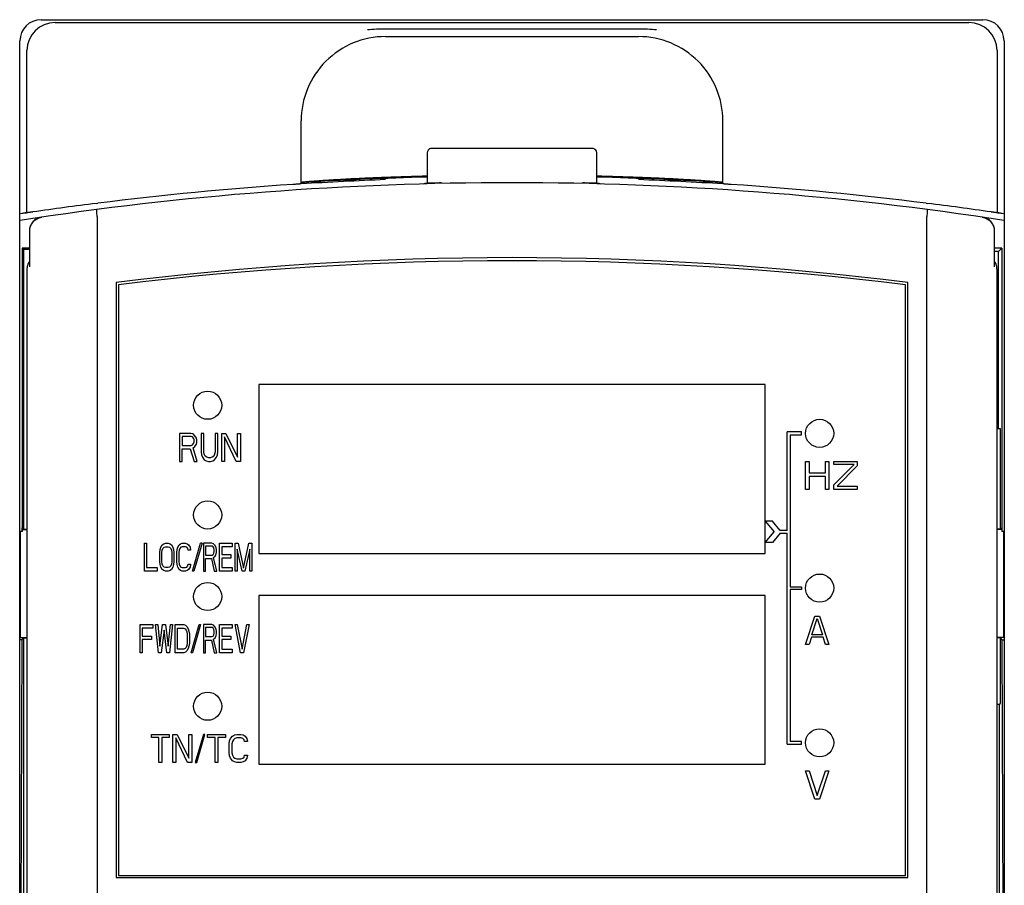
# Model space of a CAD drawing. Header units: millimetres. Extents: x 1117 to 38156, y -1945 to 7303.
# Tile 331 of 656: x 13195 to 13265, y 1401 to 1463. Entities that reach past the tile are written whole.
import ezdxf

# ---------------------------------------------------------------- set-up
doc = ezdxf.new("R2010")
doc.units = ezdxf.units.MM

msp = doc.modelspace()

# ---------------------------------------------------------------- linework, layer by layer
at = {"color": 7, "linetype": 'Continuous'}
for p, q in [((13196.679, 1462.909), (13263.679, 1462.909)), ((13197.679, 1462.709), (13262.679, 1462.709)), ((13239.178, 1462.243), (13221.179, 1462.243)), ((13221.179, 1461.709), (13239.179, 1461.709)), ((13195.179, 1292.909), (13195.179, 1461.409)), ((13265.179, 1461.409), (13265.179, 1292.909)), ((13195.679, 1449.19), (13195.679, 1460.709)), ((13264.679, 1460.709), (13264.679, 1449.19)), ((13215.179, 1451.237), (13215.179, 1455.709)), ((13245.179, 1451.237), (13245.179, 1455.709)), ((13224.154, 1453.45), (13224.154, 1451.278)), ((13224.818, 1453.761), (13224.671, 1453.759)), ((13224.996, 1453.762), (13224.818, 1453.761)), ((13225.154, 1453.762), (13224.996, 1453.762)), ((13235.283, 1453.762), (13225.154, 1453.762)), ((13235.48, 1453.761), (13235.283, 1453.762)), ((13236.203, 1451.278), (13236.203, 1453.45)), ((13200.63, 1449.851), (13200.728, 1449.863)), ((13259.629, 1449.863), (13259.727, 1449.851)), ((13195.679, 1449.19), (13195.689, 1449.186)), ((13264.679, 1449.19), (13264.668, 1449.186)), ((13200.679, 1448.912), (13200.679, 1364.528)), ((13259.679, 1364.528), (13259.679, 1448.912)), ((13195.853, 1447.877), (13195.853, 1445.35)), ((13264.504, 1445.35), (13264.504, 1447.877)), ((13195.327, 1446.666), (13195.327, 1426.519)), ((13195.327, 1446.666), (13195.432, 1446.562)), ((13195.853, 1446.666), (13195.327, 1446.666)), ((13195.432, 1446.562), (13195.432, 1426.685)), ((13195.853, 1446.562), (13195.432, 1446.562)), ((13265.03, 1446.666), (13264.504, 1446.666)), ((13264.789, 1446.426), (13264.504, 1446.426)), ((13265.03, 1446.666), (13264.789, 1446.426)), ((13264.789, 1433.819), (13264.789, 1446.426)), ((13265.03, 1446.666), (13265.03, 1426.519)), ((13195.679, 1445.147), (13195.679, 1364.819)), ((13264.679, 1364.819), (13264.679, 1445.147)), ((13202.029, 1444.219), (13202.029, 1401.919)), ((13258.329, 1401.919), (13258.329, 1444.219)), ((13202.179, 1444.069), (13202.179, 1402.069)), ((13258.179, 1402.069), (13258.179, 1444.069)), ((13212.179, 1436.969), (13212.179, 1424.969)), ((13248.179, 1436.969), (13212.179, 1436.969)), ((13248.179, 1424.969), (13248.179, 1436.969)), ((13249.759, 1426.599), (13249.759, 1433.599)), ((13250.759, 1433.599), (13249.759, 1433.599)), ((13250.759, 1433.399), (13250.759, 1433.599)), ((13264.926, 1433.819), (13264.679, 1433.819)), ((13264.926, 1426.685), (13264.926, 1433.819)), ((13206.529, 1433.499), (13206.529, 1431.499)), ((13207.329, 1433.499), (13206.529, 1433.499)), ((13206.729, 1433.286), (13206.729, 1432.648)), ((13207.362, 1433.286), (13206.729, 1433.286)), ((13207.495, 1433.456), (13207.329, 1433.499)), ((13207.462, 1433.244), (13207.362, 1433.286)), ((13207.529, 1433.158), (13207.462, 1433.244)), ((13207.629, 1433.329), (13207.495, 1433.456)), ((13207.562, 1433.031), (13207.529, 1433.158)), ((13207.529, 1432.775), (13207.562, 1432.903)), ((13207.562, 1432.903), (13207.562, 1433.031)), ((13207.729, 1433.158), (13207.629, 1433.329)), ((13207.762, 1433.031), (13207.729, 1433.158)), ((13207.762, 1432.861), (13207.762, 1433.031)), ((13208.062, 1433.499), (13208.062, 1432.18)), ((13208.262, 1433.499), (13208.062, 1433.499)), ((13208.262, 1432.18), (13208.262, 1433.499)), ((13209.062, 1433.499), (13209.062, 1432.18)), ((13209.262, 1433.499), (13209.062, 1433.499)), ((13209.262, 1432.18), (13209.262, 1433.499)), ((13209.529, 1431.499), (13209.529, 1433.499)), ((13209.529, 1433.499), (13209.829, 1433.499)), ((13209.729, 1433.244), (13209.729, 1431.499)), ((13210.562, 1431.499), (13209.729, 1433.244)), ((13209.829, 1433.499), (13210.662, 1431.797)), ((13210.662, 1431.797), (13210.662, 1433.499)), ((13210.662, 1433.499), (13210.862, 1433.499)), ((13210.862, 1433.499), (13210.862, 1431.499)), ((13249.959, 1433.399), (13249.959, 1422.599)), ((13249.959, 1433.399), (13250.759, 1433.399)), ((13206.729, 1432.648), (13207.362, 1432.648)), ((13206.729, 1431.499), (13206.729, 1432.392)), ((13206.729, 1432.392), (13207.295, 1432.392)), ((13207.295, 1432.392), (13207.562, 1431.499)), ((13207.362, 1432.648), (13207.462, 1432.69)), ((13207.462, 1432.69), (13207.529, 1432.775)), ((13207.495, 1432.478), (13207.629, 1432.563)), ((13207.795, 1431.499), (13207.495, 1432.478)), ((13207.629, 1432.563), (13207.729, 1432.733)), ((13207.729, 1432.733), (13207.762, 1432.861)), ((13206.529, 1431.499), (13206.729, 1431.499)), ((13207.562, 1431.499), (13207.795, 1431.499)), ((13208.062, 1432.18), (13208.095, 1431.967)), ((13208.095, 1431.967), (13208.162, 1431.797)), ((13208.162, 1431.797), (13208.295, 1431.627)), ((13208.295, 1432.009), (13208.262, 1432.18)), ((13208.362, 1431.882), (13208.295, 1432.009)), ((13208.295, 1431.627), (13208.429, 1431.541)), ((13208.462, 1431.797), (13208.362, 1431.882)), ((13208.429, 1431.541), (13208.595, 1431.499)), ((13208.595, 1431.754), (13208.462, 1431.797)), ((13208.729, 1431.754), (13208.595, 1431.754)), ((13208.595, 1431.499), (13208.729, 1431.499)), ((13208.862, 1431.797), (13208.729, 1431.754)), ((13208.729, 1431.499), (13208.895, 1431.541)), ((13208.962, 1431.882), (13208.862, 1431.797)), ((13208.895, 1431.541), (13209.029, 1431.627)), ((13209.029, 1432.009), (13208.962, 1431.882)), ((13209.062, 1432.18), (13209.029, 1432.009)), ((13209.029, 1431.627), (13209.162, 1431.797)), ((13209.162, 1431.797), (13209.229, 1431.967)), ((13209.229, 1431.967), (13209.262, 1432.18)), ((13209.729, 1431.499), (13209.529, 1431.499)), ((13210.862, 1431.499), (13210.562, 1431.499)), ((13251.059, 1429.499), (13251.059, 1431.499)), ((13251.059, 1431.499), (13251.309, 1431.499)), ((13251.309, 1431.499), (13251.309, 1430.69)), ((13252.475, 1430.69), (13252.475, 1431.499)), ((13252.475, 1431.499), (13252.725, 1431.499)), ((13252.725, 1431.499), (13252.725, 1429.499)), ((13253.059, 1431.286), (13253.059, 1431.499)), ((13253.059, 1431.499), (13254.725, 1431.499)), ((13254.725, 1431.499), (13254.725, 1431.201)), ((13253.059, 1429.839), (13254.517, 1431.286)), ((13254.517, 1431.286), (13253.059, 1431.286)), ((13254.725, 1431.201), (13253.309, 1429.754)), ((13251.309, 1430.69), (13252.475, 1430.69)), ((13251.309, 1430.435), (13251.309, 1429.499)), ((13252.475, 1430.435), (13251.309, 1430.435)), ((13252.475, 1429.499), (13252.475, 1430.435)), ((13251.309, 1429.499), (13251.059, 1429.499)), ((13252.725, 1429.499), (13252.475, 1429.499)), ((13253.059, 1429.499), (13253.059, 1429.839)), ((13254.725, 1429.499), (13253.059, 1429.499)), ((13253.309, 1429.754), (13254.725, 1429.754)), ((13254.725, 1429.754), (13254.725, 1429.499)), ((13195.327, 1426.519), (13195.328, 1426.789)), ((13195.327, 1426.659), (13195.679, 1426.659)), ((13195.328, 1426.789), (13195.432, 1426.685)), ((13195.432, 1426.685), (13195.679, 1426.685)), ((13248.191, 1427.249), (13248.82, 1426.499)), ((13248.713, 1427.249), (13248.191, 1427.249)), ((13249.259, 1426.599), (13248.713, 1427.249)), ((13249.759, 1426.599), (13249.259, 1426.599)), ((13264.926, 1426.685), (13264.679, 1426.685)), ((13265.03, 1426.659), (13264.679, 1426.659)), ((13265.03, 1426.789), (13264.926, 1426.685)), ((13265.03, 1426.789), (13265.03, 1426.519)), ((13195.327, 1426.519), (13195.179, 1426.519)), ((13195.193, 1426.519), (13195.193, 1418.978)), ((13248.191, 1425.749), (13248.82, 1426.499)), ((13249.259, 1426.399), (13248.713, 1425.749)), ((13249.259, 1426.399), (13249.759, 1426.399)), ((13249.759, 1411.399), (13249.759, 1426.399)), ((13265.179, 1426.519), (13265.03, 1426.519)), ((13265.165, 1418.978), (13265.165, 1426.519)), ((13204.029, 1423.699), (13204.029, 1425.699)), ((13204.029, 1425.699), (13204.179, 1425.699)), ((13204.179, 1425.699), (13204.179, 1423.954)), ((13205.129, 1425.018), (13205.154, 1425.231)), ((13205.154, 1425.231), (13205.204, 1425.401)), ((13205.204, 1425.401), (13205.304, 1425.571)), ((13205.279, 1425.018), (13205.304, 1425.188)), ((13205.304, 1425.571), (13205.404, 1425.656)), ((13205.304, 1425.188), (13205.354, 1425.316)), ((13205.354, 1425.316), (13205.429, 1425.401)), ((13205.404, 1425.656), (13205.529, 1425.699)), ((13205.429, 1425.401), (13205.529, 1425.444)), ((13205.529, 1425.699), (13205.729, 1425.699)), ((13205.529, 1425.444), (13205.729, 1425.444)), ((13205.729, 1425.699), (13205.854, 1425.656)), ((13205.729, 1425.444), (13205.829, 1425.401)), ((13205.829, 1425.401), (13205.904, 1425.316)), ((13205.854, 1425.656), (13205.954, 1425.571)), ((13205.904, 1425.316), (13205.954, 1425.188)), ((13205.954, 1425.571), (13206.054, 1425.401)), ((13205.954, 1425.188), (13205.979, 1425.018)), ((13206.054, 1425.401), (13206.104, 1425.231)), ((13206.104, 1425.231), (13206.129, 1425.018)), ((13206.329, 1425.018), (13206.354, 1425.231)), ((13206.354, 1425.231), (13206.404, 1425.401)), ((13206.404, 1425.401), (13206.504, 1425.571)), ((13206.504, 1425.188), (13206.479, 1425.018)), ((13206.504, 1425.571), (13206.604, 1425.656)), ((13206.554, 1425.316), (13206.504, 1425.188)), ((13206.629, 1425.401), (13206.554, 1425.316)), ((13206.604, 1425.656), (13206.729, 1425.699)), ((13206.729, 1425.444), (13206.629, 1425.401)), ((13206.729, 1425.699), (13206.954, 1425.699)), ((13206.954, 1425.444), (13206.729, 1425.444)), ((13206.954, 1425.699), (13207.079, 1425.656)), ((13207.054, 1425.401), (13206.954, 1425.444)), ((13207.129, 1425.316), (13207.054, 1425.401)), ((13207.079, 1425.656), (13207.179, 1425.571)), ((13207.154, 1425.188), (13207.129, 1425.316)), ((13207.304, 1425.188), (13207.154, 1425.188)), ((13207.179, 1425.571), (13207.279, 1425.401)), ((13207.279, 1425.401), (13207.304, 1425.188)), ((13207.455, 1423.699), (13208.029, 1425.699)), ((13208.133, 1425.699), (13207.559, 1423.699)), ((13208.133, 1425.699), (13208.029, 1425.699)), ((13208.229, 1425.699), (13208.229, 1423.699)), ((13208.829, 1425.699), (13208.229, 1425.699)), ((13208.379, 1425.486), (13208.379, 1424.848)), ((13208.854, 1425.486), (13208.379, 1425.486)), ((13208.954, 1425.656), (13208.829, 1425.699)), ((13208.929, 1425.444), (13208.854, 1425.486)), ((13208.979, 1425.358), (13208.929, 1425.444)), ((13209.054, 1425.529), (13208.954, 1425.656)), ((13209.004, 1425.231), (13208.979, 1425.358)), ((13209.004, 1425.103), (13209.004, 1425.231)), ((13209.129, 1425.358), (13209.054, 1425.529)), ((13209.154, 1425.231), (13209.129, 1425.358)), ((13209.154, 1425.061), (13209.154, 1425.231)), ((13209.379, 1423.699), (13209.379, 1425.699)), ((13209.379, 1425.699), (13210.279, 1425.699)), ((13209.529, 1425.444), (13209.529, 1424.89)), ((13210.279, 1425.444), (13209.529, 1425.444)), ((13210.279, 1425.699), (13210.279, 1425.444)), ((13210.479, 1423.699), (13210.479, 1425.699)), ((13210.479, 1425.699), (13210.704, 1425.699)), ((13210.629, 1425.273), (13210.629, 1423.699)), ((13210.979, 1423.699), (13210.629, 1425.273)), ((13210.704, 1425.699), (13211.079, 1423.912)), ((13211.079, 1423.912), (13211.454, 1425.699)), ((13211.529, 1425.273), (13211.179, 1423.699)), ((13211.454, 1425.699), (13211.679, 1425.699)), ((13211.529, 1423.699), (13211.529, 1425.273)), ((13211.679, 1425.699), (13211.679, 1423.699)), ((13248.713, 1425.749), (13248.191, 1425.749)), ((13205.129, 1424.38), (13205.129, 1425.018)), ((13205.279, 1424.38), (13205.279, 1425.018)), ((13205.979, 1425.018), (13205.979, 1424.38)), ((13206.129, 1425.018), (13206.129, 1424.38)), ((13206.329, 1424.38), (13206.329, 1425.018)), ((13206.479, 1425.018), (13206.479, 1424.38)), ((13208.379, 1424.848), (13208.854, 1424.848)), ((13208.379, 1423.699), (13208.379, 1424.592)), ((13208.379, 1424.592), (13208.804, 1424.592)), ((13208.804, 1424.592), (13209.004, 1423.699)), ((13208.854, 1424.848), (13208.929, 1424.89)), ((13208.929, 1424.89), (13208.979, 1424.975)), ((13208.954, 1424.678), (13209.054, 1424.763)), ((13209.179, 1423.699), (13208.954, 1424.678)), ((13208.979, 1424.975), (13209.004, 1425.103)), ((13209.054, 1424.763), (13209.129, 1424.933)), ((13209.129, 1424.933), (13209.154, 1425.061)), ((13209.529, 1424.89), (13210.179, 1424.89)), ((13209.529, 1424.635), (13209.529, 1423.954)), ((13210.179, 1424.635), (13209.529, 1424.635)), ((13210.179, 1424.89), (13210.179, 1424.635)), ((13212.179, 1424.969), (13248.179, 1424.969)), ((13204.179, 1423.954), (13204.929, 1423.954)), ((13204.929, 1423.954), (13204.929, 1423.699)), ((13205.154, 1424.167), (13205.129, 1424.38)), ((13205.204, 1423.997), (13205.154, 1424.167)), ((13205.304, 1423.827), (13205.204, 1423.997)), ((13205.304, 1424.209), (13205.279, 1424.38)), ((13205.354, 1424.082), (13205.304, 1424.209)), ((13205.404, 1423.741), (13205.304, 1423.827)), ((13205.429, 1423.997), (13205.354, 1424.082)), ((13205.529, 1423.954), (13205.429, 1423.997)), ((13205.729, 1423.954), (13205.529, 1423.954)), ((13205.829, 1423.997), (13205.729, 1423.954)), ((13205.904, 1424.082), (13205.829, 1423.997)), ((13205.954, 1423.827), (13205.854, 1423.741)), ((13205.954, 1424.209), (13205.904, 1424.082)), ((13205.979, 1424.38), (13205.954, 1424.209)), ((13206.054, 1423.997), (13205.954, 1423.827)), ((13206.104, 1424.167), (13206.054, 1423.997)), ((13206.129, 1424.38), (13206.104, 1424.167)), ((13206.354, 1424.167), (13206.329, 1424.38)), ((13206.404, 1423.997), (13206.354, 1424.167)), ((13206.504, 1423.827), (13206.404, 1423.997)), ((13206.479, 1424.38), (13206.504, 1424.209)), ((13206.504, 1424.209), (13206.554, 1424.082)), ((13206.604, 1423.741), (13206.504, 1423.827)), ((13206.554, 1424.082), (13206.629, 1423.997)), ((13206.629, 1423.997), (13206.729, 1423.954)), ((13206.729, 1423.954), (13206.954, 1423.954)), ((13206.954, 1423.954), (13207.054, 1423.997)), ((13207.054, 1423.997), (13207.129, 1424.082)), ((13207.179, 1423.827), (13207.079, 1423.741)), ((13207.129, 1424.082), (13207.154, 1424.209)), ((13207.154, 1424.209), (13207.304, 1424.209)), ((13207.279, 1423.997), (13207.179, 1423.827)), ((13207.304, 1424.209), (13207.279, 1423.997)), ((13209.529, 1423.954), (13210.279, 1423.954)), ((13210.279, 1423.954), (13210.279, 1423.699)), ((13204.929, 1423.699), (13204.029, 1423.699)), ((13205.529, 1423.699), (13205.404, 1423.741)), ((13205.729, 1423.699), (13205.529, 1423.699)), ((13205.854, 1423.741), (13205.729, 1423.699)), ((13206.729, 1423.699), (13206.604, 1423.741)), ((13206.954, 1423.699), (13206.729, 1423.699)), ((13207.079, 1423.741), (13206.954, 1423.699)), ((13207.559, 1423.699), (13207.455, 1423.699)), ((13208.229, 1423.699), (13208.379, 1423.699)), ((13209.004, 1423.699), (13209.179, 1423.699)), ((13210.279, 1423.699), (13209.379, 1423.699)), ((13210.629, 1423.699), (13210.479, 1423.699)), ((13211.179, 1423.699), (13210.979, 1423.699)), ((13211.679, 1423.699), (13211.529, 1423.699)), ((13249.959, 1422.599), (13250.759, 1422.599)), ((13249.959, 1422.399), (13249.959, 1411.599)), ((13250.759, 1422.399), (13249.959, 1422.399)), ((13250.759, 1422.599), (13250.759, 1422.399)), ((13212.179, 1421.969), (13212.179, 1409.969)), ((13248.179, 1421.969), (13212.179, 1421.969)), ((13248.179, 1409.969), (13248.179, 1421.969)), ((13251.059, 1418.499), (13251.725, 1420.499)), ((13251.517, 1419.18), (13251.892, 1420.329)), ((13251.725, 1420.499), (13252.059, 1420.499)), ((13251.892, 1420.329), (13252.267, 1419.18)), ((13252.059, 1420.499), (13252.725, 1418.499)), ((13203.729, 1417.899), (13203.729, 1419.899)), ((13203.729, 1419.899), (13204.629, 1419.899)), ((13203.879, 1419.644), (13203.879, 1419.09)), ((13204.629, 1419.644), (13203.879, 1419.644)), ((13204.629, 1419.899), (13204.629, 1419.644)), ((13205.029, 1417.899), (13204.829, 1419.899)), ((13204.829, 1419.899), (13204.979, 1419.899)), ((13204.979, 1419.899), (13205.129, 1418.367)), ((13205.129, 1418.367), (13205.329, 1419.899)), ((13205.329, 1419.899), (13205.529, 1419.899)), ((13205.529, 1419.899), (13205.729, 1418.367)), ((13205.729, 1418.367), (13205.879, 1419.899)), ((13206.029, 1419.899), (13205.829, 1417.899)), ((13205.879, 1419.899), (13206.029, 1419.899)), ((13206.229, 1417.899), (13206.229, 1419.899)), ((13206.229, 1419.899), (13206.829, 1419.899)), ((13206.379, 1418.154), (13206.379, 1419.644)), ((13206.379, 1419.644), (13206.829, 1419.644)), ((13206.829, 1419.899), (13206.954, 1419.856)), ((13206.829, 1419.644), (13206.929, 1419.601)), ((13206.929, 1419.601), (13207.004, 1419.516)), ((13206.954, 1419.856), (13207.054, 1419.771)), ((13207.054, 1419.771), (13207.154, 1419.601)), ((13207.154, 1419.601), (13207.204, 1419.431)), ((13207.351, 1417.899), (13207.925, 1419.899)), ((13208.029, 1419.899), (13207.455, 1417.899)), ((13207.925, 1419.899), (13208.029, 1419.899)), ((13208.229, 1419.899), (13208.229, 1417.899)), ((13208.829, 1419.899), (13208.229, 1419.899)), ((13208.379, 1419.686), (13208.379, 1419.048)), ((13208.854, 1419.686), (13208.379, 1419.686)), ((13208.954, 1419.856), (13208.829, 1419.899)), ((13208.929, 1419.644), (13208.854, 1419.686)), ((13208.979, 1419.558), (13208.929, 1419.644)), ((13209.054, 1419.729), (13208.954, 1419.856)), ((13209.129, 1419.558), (13209.054, 1419.729)), ((13209.379, 1417.899), (13209.379, 1419.899)), ((13209.379, 1419.899), (13210.279, 1419.899)), ((13209.529, 1419.644), (13209.529, 1419.09)), ((13210.279, 1419.644), (13209.529, 1419.644)), ((13210.279, 1419.899), (13210.279, 1419.644)), ((13210.879, 1417.899), (13210.479, 1419.899)), ((13210.479, 1419.899), (13210.629, 1419.899)), ((13210.629, 1419.899), (13210.979, 1418.154)), ((13210.979, 1418.154), (13211.329, 1419.899)), ((13211.479, 1419.899), (13211.079, 1417.899)), ((13211.329, 1419.899), (13211.479, 1419.899)), ((13195.162, 1418.978), (13195.679, 1418.978)), ((13195.304, 1418.825), (13195.432, 1418.952)), ((13195.432, 1418.952), (13195.432, 1384.886)), ((13195.432, 1418.952), (13195.679, 1418.952)), ((13203.879, 1419.09), (13204.529, 1419.09)), ((13204.529, 1419.09), (13204.529, 1418.835)), ((13205.429, 1419.516), (13205.229, 1417.899)), ((13205.629, 1417.899), (13205.429, 1419.516)), ((13207.004, 1419.516), (13207.054, 1419.388)), ((13207.054, 1419.388), (13207.079, 1419.218)), ((13207.079, 1419.218), (13207.079, 1418.58)), ((13207.204, 1419.431), (13207.229, 1419.218)), ((13207.229, 1419.218), (13207.229, 1418.58)), ((13208.379, 1419.048), (13208.854, 1419.048)), ((13208.854, 1419.048), (13208.929, 1419.09)), ((13208.929, 1419.09), (13208.979, 1419.175)), ((13208.954, 1418.878), (13209.054, 1418.963)), ((13209.004, 1419.431), (13208.979, 1419.558)), ((13208.979, 1419.175), (13209.004, 1419.303)), ((13209.004, 1419.303), (13209.004, 1419.431)), ((13209.054, 1418.963), (13209.129, 1419.133)), ((13209.154, 1419.431), (13209.129, 1419.558)), ((13209.129, 1419.133), (13209.154, 1419.261)), ((13209.154, 1419.261), (13209.154, 1419.431)), ((13209.529, 1419.09), (13210.179, 1419.09)), ((13210.179, 1419.09), (13210.179, 1418.835)), ((13251.475, 1419.009), (13251.309, 1418.499)), ((13252.309, 1419.009), (13251.475, 1419.009)), ((13252.267, 1419.18), (13251.517, 1419.18)), ((13252.475, 1418.499), (13252.309, 1419.009)), ((13265.195, 1418.978), (13264.679, 1418.978)), ((13264.926, 1418.952), (13264.679, 1418.952)), ((13264.926, 1415.263), (13264.926, 1418.952)), ((13265.053, 1418.825), (13264.926, 1418.952)), ((13195.304, 1418.825), (13195.179, 1376.519)), ((13195.304, 1418.825), (13195.179, 1418.825)), ((13203.879, 1418.835), (13203.879, 1417.899)), ((13204.529, 1418.835), (13203.879, 1418.835)), ((13206.929, 1418.197), (13206.829, 1418.154)), ((13207.004, 1418.282), (13206.929, 1418.197)), ((13207.054, 1418.409), (13207.004, 1418.282)), ((13207.079, 1418.58), (13207.054, 1418.409)), ((13207.154, 1418.197), (13207.054, 1418.027)), ((13207.204, 1418.367), (13207.154, 1418.197)), ((13207.229, 1418.58), (13207.204, 1418.367)), ((13208.379, 1417.899), (13208.379, 1418.792)), ((13208.379, 1418.792), (13208.804, 1418.792)), ((13208.804, 1418.792), (13209.004, 1417.899)), ((13209.179, 1417.899), (13208.954, 1418.878)), ((13209.529, 1418.835), (13209.529, 1418.154)), ((13210.179, 1418.835), (13209.529, 1418.835)), ((13251.309, 1418.499), (13251.059, 1418.499)), ((13252.725, 1418.499), (13252.475, 1418.499)), ((13265.179, 1376.519), (13265.053, 1418.825)), ((13265.053, 1418.825), (13265.179, 1418.825)), ((13203.879, 1417.899), (13203.729, 1417.899)), ((13205.229, 1417.899), (13205.029, 1417.899)), ((13205.829, 1417.899), (13205.629, 1417.899)), ((13206.829, 1417.899), (13206.229, 1417.899)), ((13206.829, 1418.154), (13206.379, 1418.154)), ((13206.954, 1417.941), (13206.829, 1417.899)), ((13207.054, 1418.027), (13206.954, 1417.941)), ((13207.455, 1417.899), (13207.351, 1417.899)), ((13208.229, 1417.899), (13208.379, 1417.899)), ((13209.004, 1417.899), (13209.179, 1417.899)), ((13210.279, 1417.899), (13209.379, 1417.899)), ((13209.529, 1418.154), (13210.279, 1418.154)), ((13210.279, 1418.154), (13210.279, 1417.899)), ((13211.079, 1417.899), (13210.879, 1417.899)), ((13264.865, 1414.219), (13264.679, 1414.219)), ((13264.908, 1414.263), (13264.865, 1414.219)), ((13264.865, 1390.019), (13264.865, 1414.219)), ((13204.529, 1411.886), (13204.529, 1412.099)), ((13204.529, 1412.099), (13205.795, 1412.099)), ((13205.062, 1411.886), (13204.529, 1411.886)), ((13205.062, 1410.099), (13205.062, 1411.886)), ((13205.262, 1411.886), (13205.262, 1410.099)), ((13205.795, 1411.886), (13205.262, 1411.886)), ((13205.795, 1412.099), (13205.795, 1411.886)), ((13206.062, 1410.099), (13206.062, 1412.099)), ((13206.062, 1412.099), (13206.362, 1412.099)), ((13206.362, 1412.099), (13207.195, 1410.397)), ((13207.195, 1410.397), (13207.195, 1412.099)), ((13207.195, 1412.099), (13207.395, 1412.099)), ((13207.395, 1412.099), (13207.395, 1410.099)), ((13208.225, 1412.099), (13207.651, 1410.099)), ((13207.755, 1410.099), (13208.329, 1412.099)), ((13208.329, 1412.099), (13208.225, 1412.099)), ((13208.529, 1411.886), (13208.529, 1412.099)), ((13208.529, 1412.099), (13209.795, 1412.099)), ((13209.062, 1411.886), (13208.529, 1411.886)), ((13209.062, 1410.099), (13209.062, 1411.886)), ((13209.262, 1411.886), (13209.262, 1410.099)), ((13209.795, 1411.886), (13209.262, 1411.886)), ((13209.795, 1412.099), (13209.795, 1411.886)), ((13210.162, 1411.801), (13210.295, 1411.971)), ((13210.295, 1411.971), (13210.429, 1412.056)), ((13210.429, 1412.056), (13210.595, 1412.099)), ((13210.595, 1412.099), (13210.895, 1412.099)), ((13210.895, 1412.099), (13211.062, 1412.056)), ((13211.062, 1412.056), (13211.195, 1411.971)), ((13211.195, 1411.971), (13211.329, 1411.801)), ((13206.262, 1411.844), (13206.262, 1410.099)), ((13207.095, 1410.099), (13206.262, 1411.844)), ((13210.062, 1411.418), (13210.095, 1411.631)), ((13210.062, 1410.78), (13210.062, 1411.418)), ((13210.095, 1411.631), (13210.162, 1411.801)), ((13210.295, 1411.588), (13210.262, 1411.418)), ((13210.262, 1411.418), (13210.262, 1410.78)), ((13210.362, 1411.716), (13210.295, 1411.588)), ((13210.462, 1411.801), (13210.362, 1411.716)), ((13210.595, 1411.844), (13210.462, 1411.801)), ((13210.895, 1411.844), (13210.595, 1411.844)), ((13211.029, 1411.801), (13210.895, 1411.844)), ((13211.129, 1411.716), (13211.029, 1411.801)), ((13211.162, 1411.588), (13211.129, 1411.716)), ((13211.362, 1411.588), (13211.162, 1411.588)), ((13211.329, 1411.801), (13211.362, 1411.588)), ((13249.759, 1411.399), (13250.759, 1411.399)), ((13250.759, 1411.599), (13249.959, 1411.599)), ((13250.759, 1411.399), (13250.759, 1411.599)), ((13210.095, 1410.567), (13210.062, 1410.78)), ((13210.162, 1410.397), (13210.095, 1410.567)), ((13210.262, 1410.78), (13210.295, 1410.609)), ((13210.295, 1410.609), (13210.362, 1410.482)), ((13210.362, 1410.482), (13210.462, 1410.397)), ((13211.029, 1410.397), (13211.129, 1410.482)), ((13211.129, 1410.482), (13211.162, 1410.609)), ((13211.162, 1410.609), (13211.362, 1410.609)), ((13211.362, 1410.609), (13211.329, 1410.397)), ((13205.262, 1410.099), (13205.062, 1410.099)), ((13206.262, 1410.099), (13206.062, 1410.099)), ((13207.395, 1410.099), (13207.095, 1410.099)), ((13207.651, 1410.099), (13207.755, 1410.099)), ((13209.262, 1410.099), (13209.062, 1410.099)), ((13210.295, 1410.227), (13210.162, 1410.397)), ((13210.429, 1410.141), (13210.295, 1410.227)), ((13210.595, 1410.099), (13210.429, 1410.141)), ((13210.462, 1410.397), (13210.595, 1410.354)), ((13210.595, 1410.354), (13210.895, 1410.354)), ((13210.895, 1410.099), (13210.595, 1410.099)), ((13210.895, 1410.354), (13211.029, 1410.397)), ((13211.062, 1410.141), (13210.895, 1410.099)), ((13211.195, 1410.227), (13211.062, 1410.141)), ((13211.329, 1410.397), (13211.195, 1410.227)), ((13212.179, 1409.969), (13248.179, 1409.969)), ((13251.725, 1407.499), (13251.059, 1409.499)), ((13251.059, 1409.499), (13251.309, 1409.499)), ((13251.309, 1409.499), (13251.892, 1407.754)), ((13251.892, 1407.754), (13252.475, 1409.499)), ((13252.725, 1409.499), (13252.059, 1407.499)), ((13252.475, 1409.499), (13252.725, 1409.499)), ((13252.059, 1407.499), (13251.725, 1407.499)), ((13202.029, 1401.919), (13258.329, 1401.919)), ((13202.179, 1402.069), (13258.179, 1402.069))]:
    msp.add_line(p, q, dxfattribs=at)
for points in [[(13224.671, 1453.759), (13224.611, 1453.758), (13224.559, 1453.756), (13224.516, 1453.755), (13224.481, 1453.754), (13224.453, 1453.752), (13224.425, 1453.749), (13224.384, 1453.742), (13224.325, 1453.721), (13224.264, 1453.681), (13224.209, 1453.622), (13224.17, 1453.546), (13224.154, 1453.45)], [(13236.203, 1453.45), (13236.203, 1453.464), (13236.184, 1453.556), (13236.14, 1453.633), (13236.082, 1453.691), (13236.018, 1453.727), (13235.961, 1453.745), (13235.924, 1453.75), (13235.895, 1453.753), (13235.862, 1453.754), (13235.821, 1453.756), (13235.772, 1453.757), (13235.713, 1453.758), (13235.645, 1453.759), (13235.48, 1453.761)]]:
    msp.add_lwpolyline(points, dxfattribs=at)
for centre in [(13208.529, 1435.499), (13252.059, 1433.499), (13208.529, 1427.699), (13252.059, 1422.499), (13208.529, 1421.899), (13208.529, 1414.099), (13252.059, 1411.499)]:
    msp.add_circle(centre, 1, dxfattribs=at)
for centre, radius, start, end in [((13196.679, 1461.409), 1.5, 90, 180), ((13197.679, 1460.709), 2, 90, 180), ((13262.679, 1460.709), 2, 0, 90), ((13263.679, 1461.409), 1.5, 0, 90), ((13221.179, 1455.709), 6, 89.99512, 180), ((13221.181, 1448.468), 13.774, 90.00646, 95.36065), ((13239.177, 1448.467), 13.776, 84.6396, 89.99274), ((13239.179, 1455.709), 6, 0, 90.00459), ((13230.179, 1221.652), 229.667, 81.23407, 98.76593), ((13230.179, 1215.834), 235.875, 93.79212, 97.17246), ((13230.179, 1215.834), 235.962, 91.46321, 93.64594), ((13230.179, 1215.834), 235.875, 92.18463, 93.6462), ((13230.179, 1215.834), 236.032, 91.46259, 92.18524), ((13224.138, 1450.472), 0.806, 91.63556, 110.94149), ((13230.179, 1229.359), 222.001, 91.29682, 91.5652), ((13230.179, 1229.359), 222.001, 88.4348, 88.70318), ((13230.179, 1215.834), 236.032, 87.81476, 88.53741), ((13230.179, 1215.834), 235.962, 86.35406, 88.53679), ((13236.22, 1450.472), 0.806, 69.05251, 88.36421), ((13230.179, 1215.834), 235.875, 86.3538, 87.81537), ((13230.179, 1215.834), 235.875, 82.82754, 86.20788), ((13230.179, 1215.834), 235.875, 98.3088, 98.53407), ((13230.179, 1215.834), 235.892, 98.40985, 98.53263), ((13230.179, 1215.834), 235.875, 81.46593, 81.6912), ((13230.179, 1215.834), 235.892, 81.46737, 81.59015), ((13196.853, 1447.877), 1, 98.3803, 179.99158), ((13263.504, 1447.877), 1, 0.00844, 81.61968), ((13196.683, 1445.145), 1.005, 145.81846, 163.71822), ((13230.179, 1221.652), 224.34, 82.79156, 97.20844), ((13230.179, 1214.331), 231.438, 83.05119, 96.94881), ((13263.674, 1445.145), 1.005, 16.29419, 34.18023), ((13196.685, 1445.146), 1.006, 163.80705, 179.952), ((13263.672, 1445.146), 1.006, 0.0482, 16.20543)]:
    msp.add_arc(centre, radius, start, end, dxfattribs=at)
for centre, major_axis, ratio, start_param, end_param in [((13229.767, 1215.834), (235.824, 0), 0.999998, 1.694667, 1.714088), ((13230.59, 1215.834), (235.824, 0), 0.999998, 1.427505, 1.446926), ((13264.908, 1415.263), (0, 1), 0.017455, -3.124139, -1.570796)]:
    msp.add_ellipse(centre, major_axis=major_axis, ratio=ratio, start_param=start_param, end_param=end_param, dxfattribs=at)
for points, knots in [([(13215.179, 1451.237), (13215.179, 1451.236), (13215.177, 1451.236), (13215.176, 1451.236), (13215.172, 1451.235), (13215.164, 1451.234), (13215.151, 1451.233), (13215.131, 1451.231), (13215.106, 1451.229), (13215.076, 1451.227), (13215.041, 1451.224), (13214.986, 1451.22), (13214.908, 1451.215), (13214.805, 1451.208), (13214.694, 1451.2), (13214.618, 1451.195), (13214.579, 1451.192)], [0, 0, 0, 0, 0.001312, 0.004992, 0.011058, 0.019496, 0.043417, 0.076584, 0.118642, 0.169155, 0.227679, 0.293634, 0.445104, 0.617819, 0.805377, 1, 1, 1, 1]), ([(13221.179, 1451.694), (13220.788, 1451.679), (13220.023, 1451.648), (13219.081, 1451.602), (13218.36, 1451.564), (13217.857, 1451.536), (13217.385, 1451.507), (13216.951, 1451.48), (13216.556, 1451.454), (13216.207, 1451.429), (13215.905, 1451.407), (13215.685, 1451.389), (13215.534, 1451.377), (13215.442, 1451.368), (13215.363, 1451.361), (13215.299, 1451.354), (13215.249, 1451.349), (13215.215, 1451.345), (13215.196, 1451.341), (13215.187, 1451.34), (13215.182, 1451.338), (13215.179, 1451.337), (13215.179, 1451.336)], [0, 0, 0, 0, 0.194851, 0.382234, 0.470859, 0.554975, 0.633758, 0.706462, 0.772377, 0.830878, 0.881387, 0.923426, 0.941131, 0.95657, 0.969708, 0.980511, 0.988948, 0.995004, 0.997137, 0.998674, 0.999619, 1, 1, 1, 1]), ([(13245.179, 1451.336), (13245.179, 1451.337), (13245.175, 1451.338), (13245.171, 1451.34), (13245.161, 1451.341), (13245.142, 1451.345), (13245.109, 1451.349), (13245.059, 1451.354), (13244.994, 1451.361), (13244.915, 1451.368), (13244.823, 1451.377), (13244.673, 1451.389), (13244.453, 1451.407), (13244.151, 1451.429), (13243.801, 1451.454), (13243.407, 1451.48), (13242.972, 1451.507), (13242.501, 1451.536), (13241.997, 1451.564), (13241.277, 1451.602), (13240.334, 1451.648), (13239.569, 1451.679), (13239.179, 1451.694)], [0, 0, 0, 0, 0.000381, 0.001326, 0.002863, 0.004996, 0.011052, 0.019489, 0.030292, 0.04343, 0.058869, 0.076574, 0.118613, 0.169122, 0.227623, 0.293538, 0.366242, 0.445025, 0.529141, 0.617766, 0.805149, 1, 1, 1, 1]), ([(13245.779, 1451.192), (13245.74, 1451.195), (13245.663, 1451.2), (13245.552, 1451.208), (13245.45, 1451.215), (13245.372, 1451.22), (13245.317, 1451.224), (13245.282, 1451.227), (13245.251, 1451.229), (13245.226, 1451.231), (13245.206, 1451.233), (13245.193, 1451.234), (13245.186, 1451.235), (13245.182, 1451.236), (13245.18, 1451.236), (13245.179, 1451.236), (13245.179, 1451.237)], [0, 0, 0, 0, 0.194623, 0.382183, 0.554902, 0.706372, 0.772327, 0.830849, 0.881361, 0.923417, 0.956583, 0.980504, 0.988942, 0.995008, 0.998688, 1, 1, 1, 1]), ([(13196.091, 1449.241), (13196.039, 1449.233), (13195.964, 1449.222), (13195.869, 1449.209), (13195.81, 1449.201), (13195.761, 1449.194), (13195.729, 1449.19), (13195.709, 1449.188), (13195.699, 1449.187), (13195.693, 1449.186), (13195.69, 1449.186), (13195.689, 1449.186)], [0, 0, 0, 0, 0.39047, 0.561726, 0.710072, 0.831233, 0.921684, 0.954398, 0.978449, 0.993691, 1, 1, 1, 1]), ([(13200.678, 1448.925), (13200.67, 1448.987), (13200.66, 1449.077), (13200.651, 1449.192), (13200.648, 1449.265), (13200.647, 1449.325), (13200.65, 1449.371), (13200.653, 1449.398), (13200.66, 1449.414), (13200.664, 1449.414)], [0, 0, 0, 0, 0.379986, 0.550854, 0.700243, 0.822919, 0.914879, 0.973297, 1, 1, 1, 1]), ([(13259.693, 1449.414), (13259.698, 1449.414), (13259.705, 1449.398), (13259.708, 1449.371), (13259.71, 1449.325), (13259.709, 1449.265), (13259.706, 1449.192), (13259.697, 1449.077), (13259.687, 1448.987), (13259.679, 1448.925)], [0, 0, 0, 0, 0.026703, 0.085121, 0.177081, 0.299757, 0.449146, 0.620014, 1, 1, 1, 1]), ([(13264.668, 1449.186), (13264.667, 1449.186), (13264.664, 1449.186), (13264.658, 1449.187), (13264.649, 1449.188), (13264.629, 1449.19), (13264.596, 1449.194), (13264.548, 1449.201), (13264.489, 1449.209), (13264.394, 1449.222), (13264.319, 1449.233), (13264.266, 1449.241)], [0, 0, 0, 0, 0.006309, 0.021551, 0.045602, 0.078316, 0.168767, 0.289928, 0.438274, 0.60953, 1, 1, 1, 1]), ([(13195.873, 1447.88), (13195.873, 1447.999), (13195.916, 1448.238), (13196.101, 1448.549), (13196.383, 1448.776), (13196.612, 1448.853), (13196.729, 1448.87)], [0, 0, 0, 0, 0.25044, 0.500605, 0.750426, 1, 1, 1, 1]), ([(13263.628, 1448.87), (13263.745, 1448.853), (13263.975, 1448.776), (13264.256, 1448.549), (13264.441, 1448.238), (13264.484, 1447.999), (13264.484, 1447.88)], [0, 0, 0, 0, 0.249574, 0.499395, 0.749559, 1, 1, 1, 1])]:
    msp.add_open_spline(points, degree=3, knots=knots, dxfattribs=at)
for points in [[(13200.679, 1448.912), (13200.679, 1448.916), (13200.679, 1448.921), (13200.678, 1448.925)], [(13259.679, 1448.925), (13259.679, 1448.921), (13259.678, 1448.916), (13259.679, 1448.912)]]:
    msp.add_open_spline(points, degree=3, dxfattribs=at)

doc.saveas('drawing.dxf')
